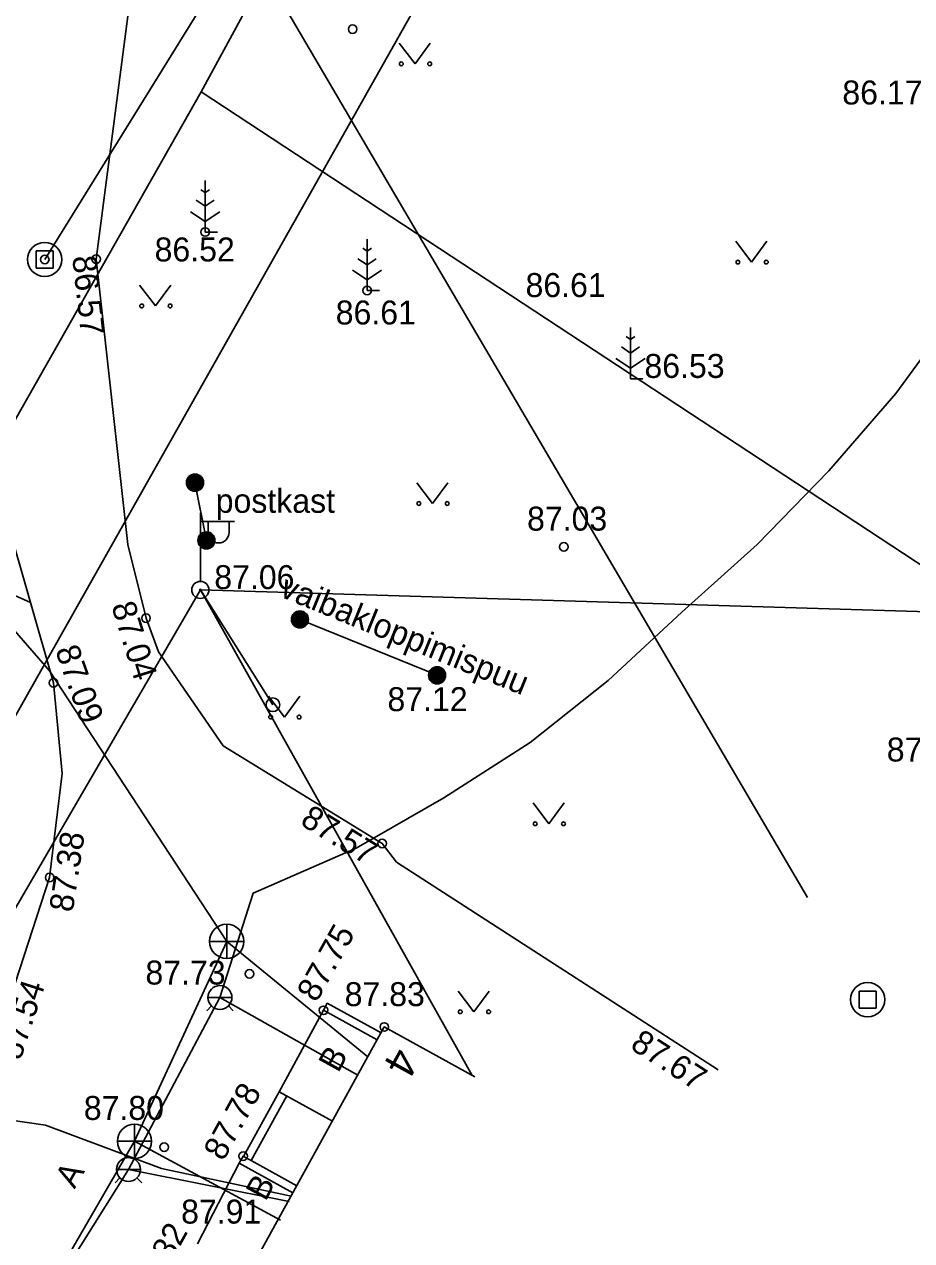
# Model space of a CAD drawing. Extents: x 648748 to 649126, y 6457789 to 6458252.
# Drawn here: x 648858.5 to 648884.43, y 6458054.26 to 6458089.78 of the extents above; entities that cross this region are included whole.
import ezdxf

# ---------------------------------------------------------------- set-up
doc = ezdxf.new("R2010")
doc.units = 0
for name, color, linetype in [('DKAEV', 7, 'Continuous'), ('DTRASS', 7, 'Continuous'), ('HALJASTUS', 7, 'Continuous'), ('HOONE', 7, 'Continuous'), ('HOONEDET', 7, 'Continuous'), ('KKAEV', 7, 'Continuous'), ('KORGUS-EH2000', 7, 'Continuous'), ('KTRASS', 7, 'Continuous'), ('MPOHULIIN', 7, 'Continuous'), ('PIIR', 7, 'Continuous'), ('POST', 7, 'Continuous'), ('PUU', 7, 'Continuous'), ('RAJATIS', 7, 'Continuous'), ('SITRASS', 7, 'Continuous'), ('TEE', 7, 'Continuous'), ('VKAEV', 7, 'Continuous'), ('VTRASS', 7, 'Continuous')]:
    doc.layers.add(name, color=color, linetype=linetype)

msp = doc.modelspace()

# ---------------------------------------------------------------- linework, layer by layer
at = {"layer": 'DKAEV'}
for p, q in [((648858.85, 6458082.665), (648858.85, 6458083.165)), ((648858.85, 6458083.165), (648859.35, 6458083.165)), ((648859.35, 6458083.165), (648859.35, 6458082.665)), ((648859.35, 6458082.665), (648858.85, 6458082.665)), ((648882.891, 6458061.046), (648882.891, 6458061.546)), ((648882.891, 6458061.546), (648883.391, 6458061.546)), ((648883.391, 6458061.546), (648883.391, 6458061.046)), ((648883.391, 6458061.046), (648882.891, 6458061.046))]:
    msp.add_line(p, q, dxfattribs=at)
for centre in [(648859.1, 6458082.915), (648883.141, 6458061.296)]:
    msp.add_circle(centre, 0.5, dxfattribs=at)
at = {"layer": 'DTRASS'}
for p, q in [((648864.925, 6458092.31), (648859.1, 6458082.915)), ((648881.388, 6458064.281), (648864.925, 6458092.31))]:
    msp.add_line(p, q, dxfattribs=at)
at = {"layer": 'HALJASTUS'}
for p, q in [((648869.456, 6458089.237), (648869.919, 6458088.63)), ((648869.919, 6458088.63), (648870.365, 6458089.237)), ((648879.288, 6458083.446), (648879.752, 6458082.839)), ((648879.752, 6458082.839), (648880.197, 6458083.446)), ((648861.871, 6458082.163), (648862.334, 6458081.557)), ((648862.334, 6458081.557), (648862.78, 6458082.163)), ((648869.968, 6458076.393), (648870.431, 6458075.787)), ((648870.431, 6458075.787), (648870.877, 6458076.393)), ((648865.64, 6458070.157), (648866.103, 6458069.551)), ((648866.103, 6458069.551), (648866.549, 6458070.157)), ((648873.365, 6458067.04), (648873.828, 6458066.433)), ((648873.828, 6458066.433), (648874.274, 6458067.04)), ((648871.178, 6458061.548), (648871.641, 6458060.942)), ((648871.641, 6458060.942), (648872.087, 6458061.548))]:
    msp.add_line(p, q, dxfattribs=at)
for centre in [(648869.518, 6458088.63), (648870.347, 6458088.63), (648879.351, 6458082.839), (648880.18, 6458082.839), (648861.933, 6458081.557), (648862.762, 6458081.557), (648870.03, 6458075.787), (648870.859, 6458075.787), (648865.702, 6458069.551), (648866.531, 6458069.551), (648873.427, 6458066.433), (648874.256, 6458066.433), (648871.24, 6458060.942), (648872.069, 6458060.942)]:
    msp.add_circle(centre, 0.055, dxfattribs=at)
at = {"layer": 'HOONE'}
for points in [[(648868.812, 6458060.12), (648867.242, 6458060.986), (648867.355, 6458061.191), (648868.925, 6458060.325)], [(648871.67, 6458059.037), (648869.02, 6458060.498), (648853.919, 6458033.105), (648855.485, 6458032.242), (648840.687, 6458005.398), (648842.333, 6458004.491), (648827.567, 6457977.705), (648832.374, 6457975.097)], [(648866.35, 6458055.655), (648864.782, 6458056.52), (648864.895, 6458056.725), (648864.91, 6458056.716), (648865.951, 6458058.604), (648867.504, 6458057.748)]]:
    msp.add_lwpolyline(points, dxfattribs=at)
at = {"layer": 'HOONEDET'}
msp.add_line((648866.169, 6458058.483), (648865.129, 6458056.596), dxfattribs=at)
msp.add_lwpolyline([(648864.91, 6458056.716), (648865.129, 6458056.596), (648866.463, 6458055.86)], dxfattribs=at)
at = {"layer": 'KKAEV'}
for p, q in [((648864.416, 6458062.496), (648864.416, 6458063.496)), ((648863.916, 6458062.996), (648864.916, 6458062.996)), ((648861.722, 6458056.658), (648861.722, 6458057.658)), ((648861.222, 6458057.158), (648862.222, 6458057.158))]:
    msp.add_line(p, q, dxfattribs=at)
for centre in [(648864.416, 6458062.996), (648861.722, 6458057.158)]:
    msp.add_circle(centre, 0.5, dxfattribs=at)
at = {"layer": 'KORGUS-EH2000'}
for centre in [(648868.096, 6458089.641), (648863.787, 6458083.717), (648859.1, 6458082.915), (648860.6, 6458082.925), (648868.518, 6458082.009), (648874.267, 6458074.52), (648862.059, 6458072.438), (648870.563, 6458070.769), (648859.358, 6458070.552), (648868.961, 6458065.859), (648859.244, 6458064.865), (648865.081, 6458062.05), (648867.246, 6458060.984), (648869.02, 6458060.498), (648862.587, 6458056.988), (648864.895, 6458056.725)]:
    msp.add_circle(centre, 0.125, dxfattribs=at)
at = {"layer": 'KTRASS'}
for p, q in [((648859.239, 6458070.903), (648842.056, 6458090.562)), ((648859.239, 6458070.903), (648864.416, 6458062.996)), ((648864.416, 6458062.996), (648861.722, 6458057.158)), ((648864.416, 6458062.996), (648868.543, 6458059.623)), ((648861.722, 6458057.158), (648859.355, 6458053.072)), ((648861.722, 6458057.158), (648865.988, 6458054.856))]:
    msp.add_line(p, q, dxfattribs=at)
at = {"layer": 'MPOHULIIN'}
for p, q in [((648863.647, 6458073.263), (648847.655, 6458045.759)), ((648863.647, 6458073.263), (648871.592, 6458059.08)), ((648905.535, 6458071.995), (648863.647, 6458073.263))]:
    msp.add_line(p, q, dxfattribs=at)
at = {"layer": 'PIIR'}
for p, q in [((648863.67, 6458087.81), (648874.11, 6458107.05)), ((648796.52, 6457969.47), (648863.67, 6458087.81)), ((648863.67, 6458087.81), (648908.9, 6458058.08))]:
    msp.add_line(p, q, dxfattribs=at)
at = {"layer": 'POST'}
for p, q in [((648863.647, 6458073.513), (648863.647, 6458075.513)), ((648863.647, 6458075.263), (648864.647, 6458075.263)), ((648863.873, 6458074.942), (648863.873, 6458075.263)), ((648864.487, 6458074.942), (648864.487, 6458075.263)), ((648863.647, 6458073.263), (648865.765, 6458069.91))]:
    msp.add_line(p, q, dxfattribs=at)
for centre, radius in [((648863.647, 6458073.263), 0.25), ((648863.647, 6458073.263), 0.0234), ((648865.765, 6458069.91), 0.2)]:
    msp.add_circle(centre, radius, dxfattribs=at)
msp.add_arc((648864.18, 6458074.942), 0.306, 180, 0, dxfattribs=at)
at = {"layer": 'PUU'}
for p, q in [((648863.787, 6458085.217), (648863.787, 6458083.717)), ((648863.787, 6458084.867), (648863.663, 6458084.95)), ((648863.912, 6458084.95), (648863.787, 6458084.867)), ((648863.787, 6458084.467), (648863.521, 6458084.645)), ((648864.054, 6458084.645), (648863.787, 6458084.467)), ((648863.363, 6458084.307), (648863.787, 6458084.024)), ((648863.787, 6458084.024), (648864.212, 6458084.307)), ((648864.147, 6458083.717), (648863.787, 6458083.717)), ((648868.518, 6458083.509), (648868.518, 6458082.009)), ((648868.518, 6458082.759), (648868.251, 6458082.937)), ((648868.518, 6458083.159), (648868.393, 6458083.242)), ((648868.642, 6458083.242), (648868.518, 6458083.159)), ((648868.784, 6458082.937), (648868.518, 6458082.759)), ((648868.093, 6458082.599), (648868.518, 6458082.316)), ((648868.518, 6458082.316), (648868.942, 6458082.599)), ((648868.878, 6458082.009), (648868.518, 6458082.009)), ((648876.213, 6458080.932), (648876.213, 6458079.432)), ((648876.213, 6458080.582), (648876.089, 6458080.665)), ((648876.338, 6458080.665), (648876.213, 6458080.582)), ((648876.213, 6458080.182), (648875.947, 6458080.36)), ((648876.48, 6458080.36), (648876.213, 6458080.182)), ((648875.789, 6458080.022), (648876.213, 6458079.738)), ((648876.213, 6458079.738), (648876.638, 6458080.022)), ((648876.573, 6458079.432), (648876.213, 6458079.432))]:
    msp.add_line(p, q, dxfattribs=at)
at = {"layer": 'RAJATIS'}
for p, q in [((648863.823, 6458074.709), (648863.489, 6458076.396)), ((648866.556, 6458072.401), (648870.563, 6458070.769))]:
    msp.add_line(p, q, dxfattribs=at)
for centre, radius in [((648863.489, 6458076.396), 0.25), ((648863.489, 6458076.396), 0.225), ((648863.489, 6458076.396), 0.2), ((648863.489, 6458076.396), 0.175), ((648863.489, 6458076.396), 0.15), ((648863.489, 6458076.396), 0.125), ((648863.489, 6458076.396), 0.1), ((648863.489, 6458076.396), 0.075), ((648863.489, 6458076.396), 0.05), ((648863.489, 6458076.396), 0.025), ((648863.823, 6458074.709), 0.25), ((648863.823, 6458074.709), 0.225), ((648863.823, 6458074.709), 0.2), ((648863.823, 6458074.709), 0.175), ((648863.823, 6458074.709), 0.15), ((648863.823, 6458074.709), 0.125), ((648863.823, 6458074.709), 0.1), ((648863.823, 6458074.709), 0.075), ((648863.823, 6458074.709), 0.05), ((648863.823, 6458074.709), 0.025), ((648866.556, 6458072.401), 0.25), ((648866.556, 6458072.401), 0.225), ((648866.556, 6458072.401), 0.2), ((648866.556, 6458072.401), 0.175), ((648866.556, 6458072.401), 0.15), ((648866.556, 6458072.401), 0.125), ((648866.556, 6458072.401), 0.1), ((648866.556, 6458072.401), 0.075), ((648866.556, 6458072.401), 0.05), ((648866.556, 6458072.401), 0.025), ((648870.563, 6458070.769), 0.25), ((648870.563, 6458070.769), 0.225), ((648870.563, 6458070.769), 0.2), ((648870.563, 6458070.769), 0.175), ((648870.563, 6458070.769), 0.15), ((648870.563, 6458070.769), 0.125), ((648870.563, 6458070.769), 0.1), ((648870.563, 6458070.769), 0.075), ((648870.563, 6458070.769), 0.05), ((648870.563, 6458070.769), 0.025)]:
    msp.add_circle(centre, radius, dxfattribs=at)
at = {"layer": 'SITRASS'}
msp.add_line((648852.29, 6458059.046), (648876.861, 6458102.566), dxfattribs=at)
msp.add_lwpolyline([(648852.29, 6458059.046), (648855.487, 6458058.152), (648859.118, 6458057.625), (648862.515, 6458056.366), (648866.295, 6458055.555)], dxfattribs=at)
at = {"layer": 'TEE'}
for p, q in [((648867.242, 6458060.986), (648865.951, 6458058.604)), ((648864.782, 6458056.52), (648863.562, 6458054.16))]:
    msp.add_line(p, q, dxfattribs=at)
for points in [[(648888.636, 6458116.575), (648879.911, 6458112.582), (648874.484, 6458108.93), (648868.069, 6458102.417), (648864.608, 6458097.245), (648861.68, 6458091.226), (648860.6, 6458082.925), (648861.525, 6458074.587), (648862.059, 6458072.438), (648862.423, 6458071.452), (648864.312, 6458068.711), (648868.961, 6458065.859), (648869.379, 6458065.309), (648878.772, 6458059.244)], [(648809.885, 6457960.062), (648810.233, 6457960.629), (648815.43, 6457971.592), (648817.584, 6457976.36), (648820.136, 6457981.696), (648823.114, 6457989.321), (648828.108, 6457999.323), (648833.019, 6458009.341), (648838.119, 6458018.946), (648839.695, 6458023.154), (648843.481, 6458029.976), (648843.97, 6458031.062), (648845.559, 6458034.741), (648849.963, 6458043.601), (648853.751, 6458050.875), (648857.741, 6458060.282), (648859.244, 6458064.865), (648859.613, 6458067.904), (648859.358, 6458070.552), (648857.99, 6458075.311), (648855.198, 6458076.755), (648851.865, 6458076.18), (648849.159, 6458071.672)], [(648849.948, 6458071.491), (648852.009, 6458073.729), (648854.234, 6458074.624), (648856.194, 6458074.004), (648858.685, 6458072.894)]]:
    msp.add_lwpolyline(points, dxfattribs=at)
at = {"layer": 'VKAEV'}
for p, q in [((648863.869, 6458061.359), (648864.569, 6458061.359)), ((648863.971, 6458061.111), (648863.832, 6458060.972)), ((648864.466, 6458061.111), (648864.606, 6458060.972)), ((648861.196, 6458056.334), (648861.896, 6458056.334)), ((648861.299, 6458056.087), (648861.159, 6458055.947)), ((648861.794, 6458056.087), (648861.933, 6458055.947))]:
    msp.add_line(p, q, dxfattribs=at)
for centre in [(648864.219, 6458061.359), (648861.546, 6458056.334)]:
    msp.add_circle(centre, 0.35, dxfattribs=at)
at = {"layer": 'VTRASS'}
for p, q in [((648864.219, 6458061.359), (648868.247, 6458059.087)), ((648861.546, 6458056.334), (648866.241, 6458055.396))]:
    msp.add_line(p, q, dxfattribs=at)
for points in [[(648885.726, 6458081.404), (648883.963, 6458079.005), (648882.009, 6458076.743), (648879.912, 6458074.594), (648877.711, 6458072.609), (648875.561, 6458070.616), (648873.285, 6458068.806), (648870.758, 6458067.188), (648868.203, 6458065.718), (648865.187, 6458064.41), (648864.219, 6458061.359)], [(648864.219, 6458061.359), (648861.546, 6458056.334), (648859.119, 6458052.469), (648856.855, 6458047.93), (648853.84, 6458043.444), (648851.542, 6458038.91), (648849.187, 6458034.556), (648847.091, 6458030.397), (648844.237, 6458025.408), (648841.658, 6458021.177), (648839.178, 6458016.45), (648837.21, 6458012.35), (648834.536, 6458007.426), (648832.327, 6458003.249), (648829.651, 6457998.416), (648827.169, 6457994.074), (648824.746, 6457989.896), (648822.496, 6457985.078), (648821.983, 6457983.396), (648822.36, 6457981.31), (648825.099, 6457977.566), (648828.129, 6457973.95), (648829.36, 6457973.21)]]:
    msp.add_lwpolyline(points, dxfattribs=at)

# ---------------------------------------------------------------- texts
at = {"layer": 'HOONE'}
msp.add_text('4', height=0.9, rotation=241.0636, dxfattribs=at).set_placement((648869.297, 6458059.96))
at = {"layer": 'KORGUS-EH2000'}
for s, p in [('86.17', (648882.402, 6458087.442)), ('86.52', (648862.31, 6458082.857)), ('86.61', (648873.147, 6458081.817)), ('86.61', (648867.601, 6458081.016)), ('86.53', (648876.62, 6458079.455)), ('87.03', (648873.191, 6458074.995)), ('87.06', (648864.054, 6458073.286)), ('87.12', (648869.112, 6458069.722)), ('87.14', (648883.7, 6458068.251)), ('87.73', (648862.042, 6458061.737)), ('87.83', (648867.863, 6458061.106)), ('87.80', (648860.242, 6458057.783)), ('87.91', (648863.085, 6458054.755))]:
    msp.add_text(s, height=0.7, dxfattribs=at).set_placement(p)
for s, rotation, p in [('86.57', 276.3324, (648859.902, 6458082.996)), ('87.04', 287.2863, (648861.04, 6458072.803)), ('87.09', 289.6007, (648859.398, 6458071.506)), ('87.57', 328.4716, (648866.53, 6458066.424)), ('87.38', 81.3009, (648859.917, 6458063.828)), ('87.75', 60.8071, (648867.04, 6458061.189)), ('87.54', 71.8381, (648858.386, 6458059.492)), ('87.67', 327.1503, (648876.17, 6458059.88)), ('87.78', 61.1339, (648864.317, 6458056.554)), ('87.82', 61.1339, (648862.169, 6458052.469))]:
    msp.add_text(s, height=0.7, rotation=rotation, dxfattribs=at).set_placement(p)
at = {"layer": 'RAJATIS'}
msp.add_text('postkast', height=0.7, dxfattribs=at).set_placement((648864.095, 6458075.515))
msp.add_text('vaibakloppimispuu', height=0.7, rotation=337.8332, dxfattribs=at).set_placement((648865.925, 6458073.085))
at = {"layer": 'TEE'}
for s, rotation, p in [('B', 61.1339, (648867.675, 6458059.134)), ('A', 60.3409, (648859.972, 6458055.747)), ('B', 61.1339, (648865.551, 6458055.382))]:
    msp.add_text(s, height=0.7, rotation=rotation, dxfattribs=at).set_placement(p)

doc.saveas('drawing.dxf')
